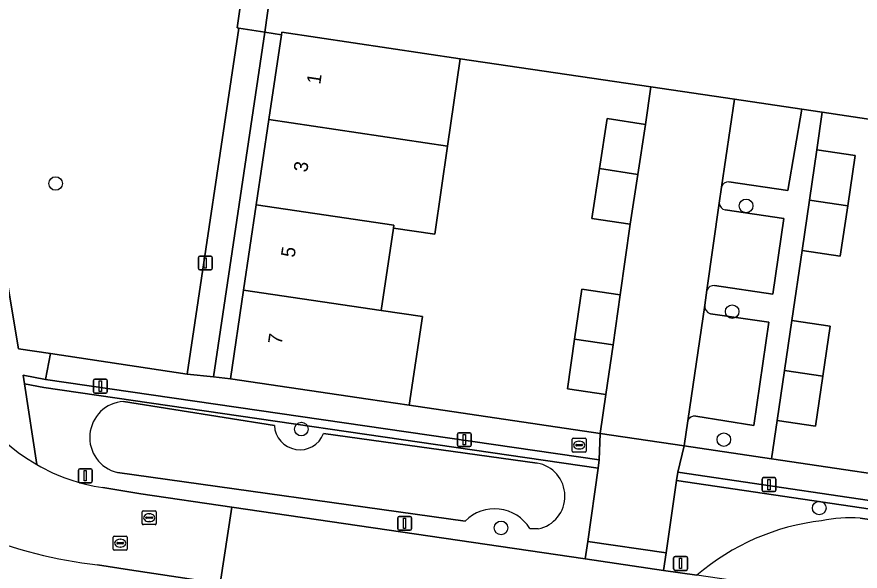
# Model space of a CAD drawing. Extents: x 164148 to 165261, y 382513 to 383432.
# Drawn here: x 164304.9 to 164365.5, y 383215.7 to 383255.6 of the extents above; entities that cross this region are included whole.
import ezdxf

# ---------------------------------------------------------------- set-up
doc = ezdxf.new("R2010")
doc.units = 0
for name, color, linetype in [('IMGEO_Boom', 7, 'Continuous'), ('IMGEO_Brandkraan', 7, 'Continuous'), ('IMGEO_Erf', 7, 'Continuous'), ('IMGEO_Fietspad_gesloten', 7, 'Continuous'), ('IMGEO_Greppel_droge_sloot', 7, 'Continuous'), ('IMGEO_Groenvoorziening', 7, 'Continuous'), ('IMGEO_Haag', 7, 'Continuous'), ('IMGEO_Lichtmast', 7, 'Continuous'), ('IMGEO_Muur', 7, 'Continuous'), ('IMGEO_Pand', 7, 'Continuous'), ('IMGEO_Pand_nummerreeks', 7, 'Continuous'), ('IMGEO_Parkeervlak_open', 7, 'Continuous'), ('IMGEO_Rijbaan_lokaal_open', 7, 'Continuous'), ('IMGEO_Rioolput', 7, 'Continuous'), ('IMGEO_Voetpad_open', 7, 'Continuous')]:
    doc.layers.add(name, color=color, linetype=linetype)

msp = doc.modelspace()

# ---------------------------------------------------------------- linework, layer by layer
at = {"layer": 'IMGEO_Boom'}
for centre in [(164307.638, 383243.59), (164357.29, 383241.98), (164356.29, 383234.38), (164325.308, 383225.936), (164355.69, 383225.18), (164362.55, 383220.264), (164339.67, 383218.836)]:
    msp.add_circle(centre, 0.489, dxfattribs=at)
at = {"layer": 'IMGEO_Brandkraan'}
for p, q in [((164344.787, 383224.36), (164344.787, 383225.212)), ((164344.862, 383225.286), (164345.714, 383225.286)), ((164345.275, 383225.066), (164345.3, 383225.066)), ((164345.788, 383225.212), (164345.788, 383224.36)), ((164345.046, 383224.78), (164345.046, 383224.792)), ((164345.484, 383224.743), (164345.086, 383224.743)), ((164345.089, 383224.829), (164345.487, 383224.829)), ((164345.298, 383224.506), (164345.273, 383224.506)), ((164345.53, 383224.792), (164345.53, 383224.78)), ((164345.714, 383224.286), (164344.862, 383224.286))]:
    msp.add_line(p, q, dxfattribs=at)
for points in [[(164344.787, 383224.36), (164344.787, 383225.212)], [(164344.862, 383225.286), (164345.714, 383225.286)], [(164345.788, 383225.212), (164345.788, 383224.36)], [(164345.714, 383224.286), (164344.862, 383224.286)]]:
    msp.add_lwpolyline(points, dxfattribs=at)
for centre, radius, start, end in [((164344.864, 383225.21), 0.0765, 91.55205, 178.44795), ((164344.864, 383225.21), 0.0765, 91.55205, 178.44795), ((164345.712, 383225.21), 0.0765, 1.55205, 88.44795), ((164345.712, 383225.21), 0.0765, 1.55205, 88.44795), ((164344.864, 383224.362), 0.0765, 181.55205, 268.44795), ((164344.864, 383224.362), 0.0765, 181.55205, 268.44795), ((164345.086, 383224.789), 0.0403, 85.87752, 175.75265), ((164345.083, 383224.779), 0.0366, 178.93798, 274.71019), ((164345.487, 383224.786), 0.043, 264.86636, 352.45326), ((164345.491, 383224.791), 0.0386, 1.73085, 96.63898), ((164345.712, 383224.362), 0.0765, 271.55205, 358.44795), ((164345.712, 383224.362), 0.0765, 271.55205, 358.44795)]:
    msp.add_arc(centre, radius, start, end, dxfattribs=at)
for centre, major_axis, ratio, start_param, end_param in [((164345.274, 383224.786), (-0.387, 0.002), 0.722429, 4.712389, 7.853982), ((164345.299, 383224.786), (-0.39, 0.002), 0.717154, 1.570796, 4.712389)]:
    msp.add_ellipse(centre, major_axis=major_axis, ratio=ratio, start_param=start_param, end_param=end_param, dxfattribs=at)
at = {"layer": 'IMGEO_Erf'}
for points in [[(164322.679, 383254.458), (164318.993, 383229.694), (164320.213, 383229.555), (164321.158, 383235.915), (164322.069, 383242.047), (164322.98, 383248.181), (164323.883, 383254.268)], [(164350.047, 383247.834), (164350.45, 383250.529), (164336.737, 383252.56), (164335.822, 383246.282), (164334.897, 383239.947), (164331.939, 383240.379), (164331.059, 383234.451), (164334.013, 383234.019), (164333.073, 383227.652), (164346.791, 383225.621), (164347.199, 383228.424), (164344.438, 383228.826), (164344.96, 383232.405), (164345.481, 383235.984), (164348.242, 383235.581), (164348.96, 383240.658), (164346.208, 383241.075), (164346.752, 383244.663), (164347.296, 383248.251)], [(164371.75, 383221.936), (164372.646, 383228.065), (164369.689, 383228.502), (164370.654, 383235.021), (164373.618, 383234.592), (164374.458, 383240.337), (164371.5, 383240.775), (164372.462, 383247.267), (164362.756, 383248.709), (164362.379, 383246.004), (164365.13, 383245.6), (164364.599, 383241.982), (164364.068, 383238.364), (164361.316, 383238.768), (164360.576, 383233.735), (164363.336, 383233.328), (164362.806, 383229.738), (164362.275, 383226.148), (164359.515, 383226.556), (164359.126, 383223.796)]]:
    msp.add_lwpolyline(points, close=True, dxfattribs=at)
at = {"layer": 'IMGEO_Fietspad_gesloten'}
msp.add_lwpolyline([(164324.331, 383266.264), (164322.366, 383266.481), (164320.69, 383254.773), (164320.803, 383254.755), (164322.679, 383254.458)], close=True, dxfattribs=at)
at = {"layer": 'IMGEO_Greppel_droge_sloot'}
for points in [[(164323.369, 383226.197), (164312.525, 383227.923)], [(164342.263, 383223.494), (164326.908, 383225.609)], [(164312.076, 383222.814), (164337.095, 383219.329)], [(164341.734, 383218.793), (164342.335, 383218.758)]]:
    msp.add_lwpolyline(points, dxfattribs=at)
for centre, radius, start, end in [((164312.682, 383225.335), 2.593, 93.46711, 256.48791), ((164325.202, 383226.288), 1.836, 182.84016, 338.29295), ((164341.856, 383221.119), 2.409, 281.46954, 80.27242), ((164339.204, 383217.235), 2.972, 31.61887, 135.19943)]:
    msp.add_arc(centre, radius, start, end, dxfattribs=at)
at = {"layer": 'IMGEO_Groenvoorziening'}
for points in [[(164298.515, 383270.074), (164304.973, 383231.696), (164307.258, 383231.378), (164317.105, 383229.885), (164320.803, 383254.755), (164320.69, 383254.773), (164322.366, 383266.481)], [(164405.939, 383254.161), (164324.331, 383266.264), (164322.679, 383254.458), (164323.883, 383254.268), (164323.914, 383254.465), (164336.737, 383252.56), (164350.45, 383250.529), (164356.447, 383249.643), (164361.299, 383248.926), (164362.756, 383248.709), (164372.462, 383247.267), (164385.296, 383245.41), (164386.552, 383244.974), (164388.515, 383244.677), (164393.228, 383243.992), (164399.376, 383243.084), (164404.121, 383242.364)], [(164346.733, 383223.728), (164306.899, 383229.509), (164305.298, 383229.808), (164305.396, 383229.179), (164306.801, 383228.917), (164346.649, 383223.134)], [(164352.299, 383222.243), (164389.265, 383216.78), (164389.345, 383217.375), (164352.386, 383222.836)]]:
    msp.add_lwpolyline(points, close=True, dxfattribs=at)
for points in [[(164311.03, 383221.732), (164313.765, 383221.282), (164320.301, 383220.326), (164345.723, 383216.604), (164345.902, 383217.867), (164346.649, 383223.134), (164306.801, 383228.917), (164305.396, 383229.179), (164306.296, 383223.38)], [(164312.525, 383227.923), (164323.369, 383226.197)], [(164326.908, 383225.609), (164342.263, 383223.494)], [(164337.095, 383219.329), (164312.076, 383222.814)], [(164378.82, 383212.959), (164385.722, 383211.894), (164385.733, 383210.747), (164385.943, 383210.716), (164388.399, 383210.357), (164388.566, 383211.6), (164389.265, 383216.78), (164352.299, 383222.243), (164351.535, 383217.046), (164351.35, 383215.78), (164353.76, 383215.428)], [(164365.489, 383219.525), (164372.061, 383218.573)], [(164342.335, 383218.758), (164341.734, 383218.793)]]:
    msp.add_lwpolyline(points, dxfattribs=at)
for centre, radius, start, end in [((164312.682, 383225.335), 2.593, 93.46711, 256.48791), ((164325.202, 383226.288), 1.836, 182.84016, 338.29295), ((164313.037, 383235.12), 13.538, 240.13684, 261.4751), ((164341.856, 383221.119), 2.409, 281.46954, 80.27242), ((164339.204, 383217.235), 2.972, 31.61887, 135.19943), ((164364.745, 383209.767), 9.787, 85.63917, 101.9285), ((164364.569, 383202.897), 16.549, 96.40662, 130.77833)]:
    msp.add_arc(centre, radius, start, end, dxfattribs=at)
at = {"layer": 'IMGEO_Haag'}
for points in [[(164346.733, 383223.728), (164306.899, 383229.509), (164305.298, 383229.808), (164305.396, 383229.179), (164306.801, 383228.917), (164346.649, 383223.134)], [(164352.299, 383222.243), (164389.265, 383216.78), (164389.345, 383217.375), (164352.386, 383222.836)]]:
    msp.add_lwpolyline(points, close=True, dxfattribs=at)
at = {"layer": 'IMGEO_Lichtmast'}
for p, q in [((164318.002, 383238.374), (164318.792, 383238.374)), ((164318.792, 383238.374), (164318.002, 383238.374)), ((164317.902, 383237.474), (164317.902, 383238.274)), ((164317.902, 383238.274), (164317.902, 383237.474)), ((164318.892, 383238.274), (164318.892, 383237.474)), ((164318.892, 383237.474), (164318.892, 383238.274)), ((164318.792, 383237.374), (164318.002, 383237.374)), ((164318.002, 383237.374), (164318.792, 383237.374)), ((164310.356, 383228.625), (164310.356, 383229.425)), ((164310.356, 383229.425), (164310.356, 383228.625)), ((164310.456, 383229.525), (164311.246, 383229.525)), ((164311.246, 383229.525), (164310.456, 383229.525)), ((164311.346, 383229.425), (164311.346, 383228.625)), ((164311.346, 383228.625), (164311.346, 383229.425)), ((164311.246, 383228.525), (164310.456, 383228.525)), ((164310.456, 383228.525), (164311.246, 383228.525)), ((164336.533, 383224.775), (164336.533, 383225.575)), ((164336.533, 383225.575), (164336.533, 383224.775)), ((164336.633, 383225.675), (164337.423, 383225.675)), ((164337.423, 383225.675), (164336.633, 383225.675)), ((164337.523, 383225.575), (164337.523, 383224.775)), ((164337.523, 383224.775), (164337.523, 383225.575)), ((164337.423, 383224.675), (164336.633, 383224.675)), ((164336.633, 383224.675), (164337.423, 383224.675)), ((164309.275, 383222.182), (164309.275, 383222.982)), ((164309.275, 383222.982), (164309.275, 383222.182)), ((164309.375, 383223.082), (164310.165, 383223.082)), ((164310.165, 383223.082), (164309.375, 383223.082)), ((164310.265, 383222.982), (164310.265, 383222.182)), ((164310.265, 383222.182), (164310.265, 383222.982)), ((164310.165, 383222.082), (164309.375, 383222.082)), ((164309.375, 383222.082), (164310.165, 383222.082)), ((164358.444, 383221.547), (164358.444, 383222.347)), ((164358.444, 383222.347), (164358.444, 383221.547)), ((164358.544, 383222.447), (164359.334, 383222.447)), ((164359.334, 383222.447), (164358.544, 383222.447)), ((164359.434, 383222.347), (164359.434, 383221.547)), ((164359.434, 383221.547), (164359.434, 383222.347)), ((164359.334, 383221.447), (164358.544, 383221.447)), ((164358.544, 383221.447), (164359.334, 383221.447)), ((164332.238, 383218.764), (164332.238, 383219.564)), ((164332.238, 383219.564), (164332.238, 383218.764)), ((164332.338, 383219.664), (164333.128, 383219.664)), ((164333.128, 383219.664), (164332.338, 383219.664)), ((164333.228, 383219.564), (164333.228, 383218.764)), ((164333.228, 383218.764), (164333.228, 383219.564)), ((164333.128, 383218.664), (164332.338, 383218.664)), ((164332.338, 383218.664), (164333.128, 383218.664)), ((164352.082, 383215.884), (164352.082, 383216.684)), ((164352.082, 383216.684), (164352.082, 383215.884)), ((164352.182, 383216.784), (164352.972, 383216.784)), ((164352.972, 383216.784), (164352.182, 383216.784)), ((164353.072, 383216.684), (164353.072, 383215.884)), ((164353.072, 383215.884), (164353.072, 383216.684)), ((164352.972, 383215.784), (164352.182, 383215.784)), ((164352.182, 383215.784), (164352.972, 383215.784))]:
    msp.add_line(p, q, dxfattribs=at)
for points in [[(164318.322, 383238.249), (164318.472, 383238.249), (164318.472, 383237.499), (164318.322, 383237.499), (164318.322, 383238.249)], [(164310.776, 383229.4), (164310.926, 383229.4), (164310.926, 383228.65), (164310.776, 383228.65), (164310.776, 383229.4)], [(164336.953, 383225.55), (164337.103, 383225.55), (164337.103, 383224.8), (164336.953, 383224.8), (164336.953, 383225.55)], [(164309.695, 383222.957), (164309.845, 383222.957), (164309.845, 383222.207), (164309.695, 383222.207), (164309.695, 383222.957)], [(164358.864, 383222.322), (164359.014, 383222.322), (164359.014, 383221.572), (164358.864, 383221.572), (164358.864, 383222.322)], [(164332.658, 383219.539), (164332.808, 383219.539), (164332.808, 383218.789), (164332.658, 383218.789), (164332.658, 383219.539)], [(164352.502, 383216.659), (164352.652, 383216.659), (164352.652, 383215.909), (164352.502, 383215.909), (164352.502, 383216.659)]]:
    msp.add_lwpolyline(points, dxfattribs=at)
for centre, start, end in [((164318.002, 383238.274), 90, 180), ((164318.002, 383238.274), 90, 180), ((164318.792, 383238.274), 0, 90), ((164318.792, 383238.274), 360, 90), ((164318.002, 383237.474), 180, 270), ((164318.002, 383237.474), 180, 270), ((164318.792, 383237.474), 270, 0), ((164318.792, 383237.474), 270, 0), ((164310.456, 383229.425), 90, 180), ((164310.456, 383229.425), 90, 180), ((164311.246, 383229.425), 0, 90), ((164311.246, 383229.425), 360, 90), ((164310.456, 383228.625), 180, 270), ((164310.456, 383228.625), 180, 270), ((164311.246, 383228.625), 270, 0), ((164311.246, 383228.625), 270, 0), ((164336.633, 383225.575), 90, 180), ((164336.633, 383225.575), 90, 180), ((164337.423, 383225.575), 0, 90), ((164337.423, 383225.575), 360, 90), ((164336.633, 383224.775), 180, 270), ((164336.633, 383224.775), 180, 270), ((164337.423, 383224.775), 270, 0), ((164337.423, 383224.775), 270, 0), ((164309.375, 383222.982), 90, 180), ((164309.375, 383222.982), 90, 180), ((164310.165, 383222.982), 0, 90), ((164310.165, 383222.982), 360, 90), ((164309.375, 383222.182), 180, 270), ((164309.375, 383222.182), 180, 270), ((164310.165, 383222.182), 270, 0), ((164310.165, 383222.182), 270, 0), ((164358.544, 383222.347), 90, 180), ((164358.544, 383222.347), 90, 180), ((164359.334, 383222.347), 0, 90), ((164359.334, 383222.347), 360, 90), ((164358.544, 383221.547), 180, 270), ((164358.544, 383221.547), 180, 270), ((164359.334, 383221.547), 270, 0), ((164359.334, 383221.547), 270, 0), ((164332.338, 383219.564), 90, 180), ((164332.338, 383219.564), 90, 180), ((164333.128, 383219.564), 0, 90), ((164333.128, 383219.564), 360, 90), ((164332.338, 383218.764), 180, 270), ((164332.338, 383218.764), 180, 270), ((164333.128, 383218.764), 270, 0), ((164333.128, 383218.764), 270, 0), ((164352.182, 383216.684), 90, 180), ((164352.182, 383216.684), 90, 180), ((164352.972, 383216.684), 0, 90), ((164352.972, 383216.684), 360, 90), ((164352.182, 383215.884), 180, 270), ((164352.182, 383215.884), 180, 270), ((164352.972, 383215.884), 270, 0), ((164352.972, 383215.884), 270, 0)]:
    msp.add_arc(centre, 0.1, start, end, dxfattribs=at)
at = {"layer": 'IMGEO_Muur'}
for points in [[(164336.737, 383252.56), (164350.45, 383250.529)], [(164361.299, 383248.926), (164362.756, 383248.709)], [(164362.756, 383248.709), (164372.462, 383247.267)], [(164333.073, 383227.652), (164346.791, 383225.621)], [(164359.126, 383223.796), (164352.832, 383224.725)], [(164371.75, 383221.936), (164359.126, 383223.796)]]:
    msp.add_lwpolyline(points, dxfattribs=at)
at = {"layer": 'IMGEO_Pand'}
for points in [[(164335.822, 383246.282), (164336.737, 383252.56), (164323.914, 383254.465), (164323.883, 383254.268), (164322.98, 383248.181)], [(164335.822, 383246.282), (164322.98, 383248.181), (164322.069, 383242.047), (164331.969, 383240.584), (164331.939, 383240.379), (164334.897, 383239.947)], [(164346.752, 383244.663), (164349.504, 383244.246), (164350.047, 383247.834), (164347.296, 383248.251)], [(164364.599, 383241.982), (164365.13, 383245.6), (164362.379, 383246.004), (164361.847, 383242.386)], [(164346.752, 383244.663), (164346.208, 383241.075), (164348.96, 383240.658), (164349.504, 383244.246)], [(164322.069, 383242.047), (164321.158, 383235.915), (164331.059, 383234.451), (164331.939, 383240.379), (164331.969, 383240.584)], [(164364.599, 383241.982), (164361.847, 383242.386), (164361.316, 383238.768), (164364.068, 383238.364)], [(164321.158, 383235.915), (164320.213, 383229.555), (164330.113, 383228.085), (164333.073, 383227.652), (164334.013, 383234.019), (164331.059, 383234.451)], [(164344.96, 383232.405), (164347.721, 383232.003), (164348.242, 383235.581), (164345.481, 383235.984)], [(164360.046, 383230.146), (164362.806, 383229.738), (164363.336, 383233.328), (164360.576, 383233.735)], [(164344.96, 383232.405), (164344.438, 383228.826), (164347.199, 383228.424), (164347.721, 383232.003)], [(164360.046, 383230.146), (164359.515, 383226.556), (164362.275, 383226.148), (164362.806, 383229.738)]]:
    msp.add_lwpolyline(points, close=True, dxfattribs=at)
at = {"layer": 'IMGEO_Parkeervlak_open'}
for points in [[(164356.047, 383243.714), (164360.285, 383243.096), (164361.299, 383248.926), (164356.447, 383249.643), (164355.52, 383243.332)], [(164355.35, 383242.175), (164354.477, 383235.916)], [(164355.022, 383236.247), (164359.224, 383235.632), (164360.004, 383241.083), (164355.792, 383241.698)], [(164354.317, 383234.833), (164353.094, 383226.527)], [(164353.667, 383226.861), (164357.858, 383226.205), (164358.927, 383233.627), (164354.722, 383234.231)], [(164372.061, 383218.573), (164365.489, 383219.525)]]:
    msp.add_lwpolyline(points, dxfattribs=at)
for centre, radius, start, end in [((164356.038, 383243.172), 0.542, 89.05509, 162.81845), ((164355.881, 383242.223), 0.533, 185.20642, 260.43148), ((164354.946, 383235.758), 0.495, 81.1424, 161.40152), ((164354.891, 383234.782), 0.576, 174.90627, 252.95571), ((164353.577, 383226.356), 0.513, 79.93741, 160.53815), ((164364.745, 383209.767), 9.787, 85.63917, 101.9285), ((164364.569, 383202.897), 16.549, 96.40662, 130.77833)]:
    msp.add_arc(centre, radius, start, end, dxfattribs=at)
at = {"layer": 'IMGEO_Rijbaan_lokaal_open'}
for points in [[(164355.35, 383242.175), (164355.52, 383243.332), (164356.447, 383249.643), (164350.45, 383250.529), (164350.047, 383247.834), (164349.504, 383244.246), (164348.96, 383240.658), (164348.242, 383235.581), (164347.721, 383232.003), (164347.199, 383228.424), (164346.791, 383225.621), (164352.832, 383224.725), (164353.094, 383226.527), (164354.317, 383234.833), (164354.477, 383235.916)], [(164353.76, 383215.428), (164351.35, 383215.78), (164345.723, 383216.604), (164320.301, 383220.326), (164319.477, 383214.848), (164321.024, 383214.615), (164360.993, 383208.763), (164380.601, 383205.915), (164390.543, 383204.471), (164404.903, 383202.385), (164407.511, 383201.955), (164408.334, 383207.467), (164394.494, 383209.464), (164388.399, 383210.357), (164385.943, 383210.716), (164385.733, 383210.747)]]:
    msp.add_lwpolyline(points, close=True, dxfattribs=at)
msp.add_lwpolyline([(164310.649, 383216.175), (164312.954, 383215.828), (164319.477, 383214.848), (164320.301, 383220.326), (164313.765, 383221.282), (164311.03, 383221.732)], dxfattribs=at)
for centre, radius, start, end in [((164313.026, 383235.084), 13.501, 190.06606, 240.1005), ((164313.037, 383235.12), 13.538, 240.13684, 261.4751), ((164314.879, 383251.403), 35.481, 248.59199, 263.15318)]:
    msp.add_arc(centre, radius, start, end, dxfattribs=at)
at = {"layer": 'IMGEO_Rioolput'}
for p, q in [((164313.868, 383219.141), (164313.868, 383219.993)), ((164313.943, 383220.067), (164314.795, 383220.067)), ((164314.127, 383219.561), (164314.127, 383219.573)), ((164314.565, 383219.524), (164314.167, 383219.524)), ((164314.17, 383219.61), (164314.568, 383219.61)), ((164314.356, 383219.847), (164314.381, 383219.847)), ((164314.611, 383219.573), (164314.611, 383219.561)), ((164314.869, 383219.993), (164314.869, 383219.141)), ((164314.795, 383219.067), (164313.943, 383219.067)), ((164314.379, 383219.287), (164314.354, 383219.287)), ((164311.783, 383217.314), (164311.783, 383218.166)), ((164311.858, 383218.24), (164312.71, 383218.24)), ((164312.042, 383217.734), (164312.042, 383217.746)), ((164312.48, 383217.697), (164312.082, 383217.697)), ((164312.085, 383217.783), (164312.483, 383217.783)), ((164312.271, 383218.02), (164312.296, 383218.02)), ((164312.526, 383217.746), (164312.526, 383217.734)), ((164312.784, 383218.166), (164312.784, 383217.314)), ((164312.71, 383217.24), (164311.858, 383217.24)), ((164312.294, 383217.46), (164312.269, 383217.46))]:
    msp.add_line(p, q, dxfattribs=at)
for points in [[(164313.868, 383219.141), (164313.868, 383219.993)], [(164313.943, 383220.067), (164314.795, 383220.067)], [(164314.869, 383219.993), (164314.869, 383219.141)], [(164314.795, 383219.067), (164313.943, 383219.067)], [(164311.783, 383217.314), (164311.783, 383218.166)], [(164311.858, 383218.24), (164312.71, 383218.24)], [(164312.784, 383218.166), (164312.784, 383217.314)], [(164312.71, 383217.24), (164311.858, 383217.24)]]:
    msp.add_lwpolyline(points, dxfattribs=at)
for centre, radius, start, end in [((164313.945, 383219.991), 0.0765, 91.55205, 178.44795), ((164313.945, 383219.991), 0.0765, 91.55205, 178.44795), ((164314.167, 383219.57), 0.0403, 85.87752, 175.75265), ((164314.164, 383219.56), 0.0366, 178.93798, 274.71019), ((164314.568, 383219.567), 0.043, 264.86636, 352.45326), ((164314.572, 383219.572), 0.0386, 1.73085, 96.63898), ((164314.793, 383219.991), 0.0765, 1.55205, 88.44795), ((164314.793, 383219.991), 0.0765, 1.55205, 88.44795), ((164313.945, 383219.143), 0.0765, 181.55205, 268.44795), ((164313.945, 383219.143), 0.0765, 181.55205, 268.44795), ((164314.793, 383219.143), 0.0765, 271.55205, 358.44795), ((164314.793, 383219.143), 0.0765, 271.55205, 358.44795), ((164311.86, 383218.164), 0.0765, 91.55205, 178.44795), ((164311.86, 383218.164), 0.0765, 91.55205, 178.44795), ((164312.082, 383217.743), 0.0403, 85.87752, 175.75265), ((164312.079, 383217.733), 0.0366, 178.93798, 274.71019), ((164312.483, 383217.74), 0.043, 264.86636, 352.45326), ((164312.487, 383217.745), 0.0386, 1.73085, 96.63898), ((164312.708, 383218.164), 0.0765, 1.55205, 88.44795), ((164312.708, 383218.164), 0.0765, 1.55205, 88.44795), ((164311.86, 383217.316), 0.0765, 181.55205, 268.44795), ((164311.86, 383217.316), 0.0765, 181.55205, 268.44795), ((164312.708, 383217.316), 0.0765, 271.55205, 358.44795), ((164312.708, 383217.316), 0.0765, 271.55205, 358.44795)]:
    msp.add_arc(centre, radius, start, end, dxfattribs=at)
for centre, major_axis, ratio, start_param, end_param in [((164314.355, 383219.567), (-0.387, 0.002), 0.722429, 4.712389, 7.853982), ((164314.38, 383219.567), (-0.39, 0.002), 0.717154, 1.570796, 4.712389), ((164312.27, 383217.74), (-0.387, 0.002), 0.722429, 4.712389, 7.853982), ((164312.295, 383217.74), (-0.39, 0.002), 0.717154, 1.570796, 4.712389)]:
    msp.add_ellipse(centre, major_axis=major_axis, ratio=ratio, start_param=start_param, end_param=end_param, dxfattribs=at)
at = {"layer": 'IMGEO_Voetpad_open'}
for points in [[(164306.296, 383223.38), (164305.396, 383229.179), (164305.298, 383229.808), (164306.899, 383229.509), (164307.258, 383231.378), (164304.973, 383231.696), (164298.515, 383270.074), (164297.994, 383273.175), (164293.518, 383299.778)], [(164353.094, 383226.527), (164352.832, 383224.725), (164359.126, 383223.796), (164359.515, 383226.556), (164360.046, 383230.146), (164360.576, 383233.735), (164361.316, 383238.768), (164361.847, 383242.386), (164362.379, 383246.004), (164362.756, 383248.709), (164361.299, 383248.926), (164360.285, 383243.096), (164356.047, 383243.714)], [(164355.52, 383243.332), (164355.35, 383242.175)], [(164355.792, 383241.698), (164360.004, 383241.083), (164359.224, 383235.632), (164355.022, 383236.247)], [(164354.477, 383235.916), (164354.317, 383234.833)], [(164354.722, 383234.231), (164358.927, 383233.627), (164357.858, 383226.205), (164353.667, 383226.861)], [(164321.024, 383214.615), (164319.477, 383214.848), (164312.954, 383215.828), (164310.649, 383216.175)]]:
    msp.add_lwpolyline(points, dxfattribs=at)
for points in [[(164322.679, 383254.458), (164320.803, 383254.755), (164317.105, 383229.885), (164318.993, 383229.694)], [(164333.073, 383227.652), (164330.113, 383228.085), (164320.213, 383229.555), (164318.993, 383229.694), (164317.105, 383229.885), (164307.258, 383231.378), (164306.899, 383229.509), (164346.733, 383223.728), (164346.791, 383225.621)], [(164352.299, 383222.243), (164352.386, 383222.836), (164352.832, 383224.725), (164346.791, 383225.621), (164346.733, 383223.728), (164346.649, 383223.134), (164345.902, 383217.867), (164351.535, 383217.046)], [(164371.75, 383221.936), (164359.126, 383223.796), (164352.832, 383224.725), (164352.386, 383222.836), (164389.345, 383217.375), (164389.179, 383219.34), (164382.929, 383220.277), (164381.646, 383220.521)], [(164351.35, 383215.78), (164351.535, 383217.046), (164345.902, 383217.867), (164345.723, 383216.604)]]:
    msp.add_lwpolyline(points, close=True, dxfattribs=at)
for centre, radius, start, end in [((164356.038, 383243.172), 0.542, 89.05509, 162.81845), ((164355.881, 383242.223), 0.533, 185.20642, 260.43148), ((164354.946, 383235.758), 0.495, 81.1424, 161.40152), ((164354.891, 383234.782), 0.576, 174.90627, 252.95571), ((164313.026, 383235.084), 13.501, 190.06606, 240.1005), ((164353.577, 383226.356), 0.513, 79.93741, 160.53815), ((164314.879, 383251.403), 35.481, 248.59199, 263.15318)]:
    msp.add_arc(centre, radius, start, end, dxfattribs=at)

# ---------------------------------------------------------------- texts
at = {"layer": 'IMGEO_Pand_nummerreeks'}
for s, p in [('1', (164326.668, 383250.681)), ('3', (164325.729, 383244.363)), ('5', (164324.818, 383238.23)), ('7', (164323.89, 383231.984))]:
    msp.add_text(s, height=1, rotation=81.54921, dxfattribs=at).set_placement(p)

doc.saveas('drawing.dxf')
